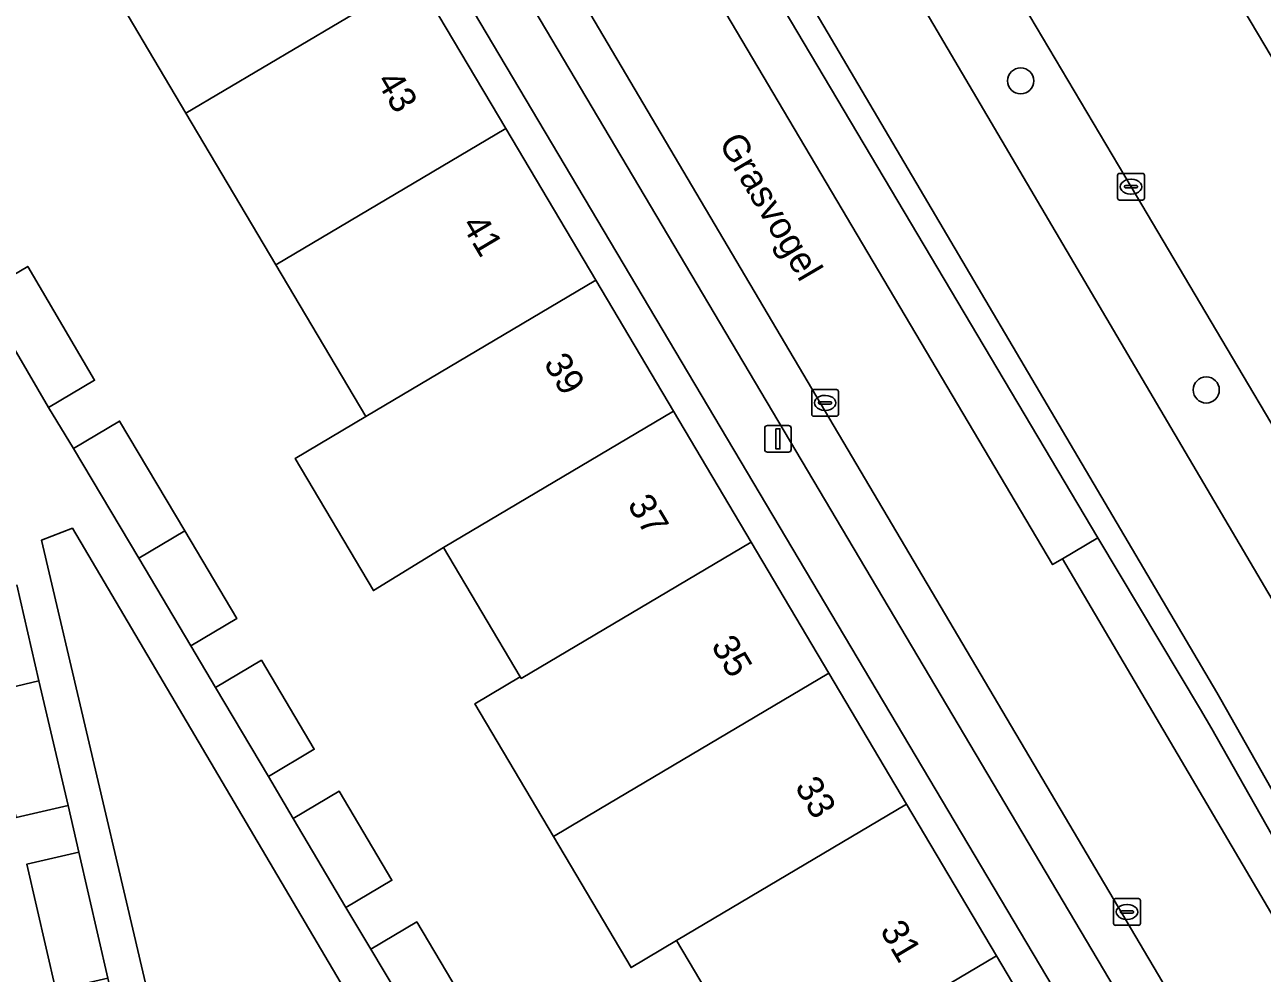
# Model space of a CAD drawing. Extents: x 156412 to 157779, y 382335 to 383768.
# Drawn here: x 156811.1 to 156857.41, y 383523.88 to 383559.38 of the extents above; entities that cross this region are included whole.
import ezdxf

# ---------------------------------------------------------------- set-up
doc = ezdxf.new("R2010")
doc.units = 0
for name, color, linetype in [('IMGEO_Berm_groen', 7, 'Continuous'), ('IMGEO_Boom', 7, 'Continuous'), ('IMGEO_Erf', 7, 'Continuous'), ('IMGEO_Fietspad_gesloten', 7, 'Continuous'), ('IMGEO_Groenvoorziening', 7, 'Continuous'), ('IMGEO_Haag', 7, 'Continuous'), ('IMGEO_Kolk', 7, 'Continuous'), ('IMGEO_Lichtmast', 7, 'Continuous'), ('IMGEO_Openbare_ruimte_label', 7, 'Continuous'), ('IMGEO_OVBaan_gesloten', 7, 'Continuous'), ('IMGEO_Pand', 7, 'Continuous'), ('IMGEO_Pand_nummerreeks', 7, 'Continuous'), ('IMGEO_Parkeervlak_open', 7, 'Continuous'), ('IMGEO_Rijbaan_lokaal_gesloten', 7, 'Continuous'), ('IMGEO_Voetpad_open', 7, 'Continuous')]:
    doc.layers.add(name, color=color, linetype=linetype)

msp = doc.modelspace()

# ---------------------------------------------------------------- linework, layer by layer
at = {"layer": 'IMGEO_Berm_groen'}
for points in [[(156861.927, 383537.422), (156852.502, 383553.317), (156842.549, 383570.096), (156833.596, 383585.118), (156824.647, 383600.159), (156814.578, 383617.063)], [(156828.532, 383587.236), (156842.401, 383563.988), (156858.858, 383536.047), (156862.888, 383528.83)], [(156853.772, 383570.245), (156848.538, 383579.107), (156846.173, 383577.697), (156857.989, 383557.797), (156867.444, 383541.91)], [(156855.52, 383533.027), (156855.107, 383533.758), (156851.257, 383540.179), (156849.931, 383539.391), (156858.967, 383524.062)], [(156884.543, 383422.944), (156884.326, 383423.903), (156884.275, 383424.125), (156866.82, 383499.811), (156866.18, 383502.592), (156864.666, 383509.198), (156863.948, 383512.313), (156863.183, 383515.418), (156862.371, 383518.51), (156861.46, 383521.425), (156860.315, 383524.256), (156858.943, 383526.985), (156857.754, 383529.083), (156855.52, 383533.027)]]:
    msp.add_lwpolyline(points, dxfattribs=at)
at = {"layer": 'IMGEO_Boom'}
for centre in [(156848.371, 383557.278), (156855.317, 383545.711)]:
    msp.add_circle(centre, 0.489, dxfattribs=at)
at = {"layer": 'IMGEO_Erf'}
for points in [[(156810.735, 383586.463), (156813.642, 383581.56), (156816.55, 383576.657), (156819.458, 383571.755), (156822.365, 383566.852), (156825.732, 383561.175), (156829.099, 383555.498), (156832.465, 383549.822), (156835.373, 383544.919), (156838.28, 383540.016), (156841.188, 383535.114), (156844.096, 383530.211), (156847.462, 383524.534), (156850.969, 383518.622), (156849.691, 383517.86), (156850.917, 383515.753), (156851.003, 383515.426), (156853.052, 383515.897), (156852.95, 383516.341), (156851.752, 383519.69), (156797.939, 383610.291)], [(156838.86, 383519.431), (156835.494, 383525.108), (156833.789, 383524.096), (156830.882, 383528.999), (156827.94, 383533.961), (156829.644, 383534.972), (156826.772, 383539.816), (156824.144, 383538.201), (156821.211, 383543.145), (156823.864, 383544.719), (156820.498, 383550.396), (156817.131, 383556.072), (156813.765, 383561.749)], [(156809.486, 383549.321), (156811.211, 383550.332), (156813.709, 383546.071), (156811.984, 383545.06), (156812.923, 383543.522), (156814.643, 383544.543), (156817.084, 383540.434), (156819.032, 383537.154), (156817.313, 383536.132), (156818.232, 383534.574), (156819.951, 383535.596), (156821.933, 383532.262), (156820.214, 383531.24), (156821.141, 383529.678), (156822.862, 383530.698), (156824.838, 383527.361), (156823.117, 383526.342), (156824.048, 383524.78), (156825.766, 383525.803), (156827.758, 383522.458)], [(156809.681, 383534.365), (156811.628, 383534.821), (156810.799, 383538.416)], [(156807.743, 383498.683), (156817.412, 383500.925), (156816.501, 383504.871), (156818.446, 383505.32), (156817.61, 383508.925), (156815.66, 383508.479), (156814.792, 383512.28), (156816.741, 383512.725), (156816.33, 383514.475), (156814.38, 383514.031), (156813.514, 383517.826), (156815.464, 383518.271), (156815.052, 383520.037), (156813.103, 383519.587), (156812.257, 383523.253), (156811.169, 383527.964), (156813.117, 383528.415), (156812.717, 383530.16), (156810.77, 383529.705)]]:
    msp.add_lwpolyline(points, dxfattribs=at)
msp.add_lwpolyline([(156811.727, 383540.095), (156815.195, 383525.326), (156819.294, 383507.789), (156820.229, 383503.788), (156822.836, 383504.397), (156829.856, 383506.038), (156827.638, 383515.528), (156812.88, 383540.536)], close=True, dxfattribs=at)
at = {"layer": 'IMGEO_Fietspad_gesloten'}
for points in [[(156862.888, 383528.83), (156858.858, 383536.047), (156842.401, 383563.988), (156828.532, 383587.236)], [(156825.447, 383585.463), (156839.413, 383562.05), (156855.71, 383534.393), (156855.857, 383534.133), (156858.484, 383529.496), (156859.674, 383527.395)]]:
    msp.add_lwpolyline(points, dxfattribs=at)
at = {"layer": 'IMGEO_Groenvoorziening'}
for points in [[(156805.896, 383613.754), (156812.75, 383602.314), (156815.542, 383598.343), (156816.185, 383598.689), (156819.306, 383594.099), (156822.343, 383588.978), (156823.661, 383586.788), (156829.777, 383576.441), (156839.004, 383560.807), (156851.257, 383540.179), (156855.107, 383533.758), (156855.52, 383533.027), (156857.754, 383529.083), (156858.943, 383526.985), (156860.315, 383524.256), (156861.46, 383521.425), (156862.371, 383518.51), (156863.183, 383515.418), (156863.948, 383512.313), (156864.666, 383509.198), (156866.18, 383502.592), (156866.82, 383499.811), (156884.275, 383424.125)], [(156859.674, 383527.395), (156858.484, 383529.496), (156855.857, 383534.133), (156855.71, 383534.393), (156839.413, 383562.05), (156825.447, 383585.463)]]:
    msp.add_lwpolyline(points, dxfattribs=at)
at = {"layer": 'IMGEO_Haag'}
for points in [[(156805.896, 383613.754), (156812.75, 383602.314), (156815.542, 383598.343), (156816.185, 383598.689), (156819.306, 383594.099), (156822.343, 383588.978), (156823.661, 383586.788), (156829.777, 383576.441), (156839.004, 383560.807), (156851.257, 383540.179), (156855.107, 383533.758), (156855.52, 383533.027), (156857.754, 383529.083), (156858.943, 383526.985), (156860.315, 383524.256), (156861.46, 383521.425), (156862.371, 383518.51), (156863.183, 383515.418), (156863.948, 383512.313), (156864.666, 383509.198), (156866.18, 383502.592), (156866.82, 383499.811), (156884.275, 383424.125)], [(156859.674, 383527.395), (156858.484, 383529.496), (156855.857, 383534.133), (156855.71, 383534.393), (156839.413, 383562.05), (156825.447, 383585.463)]]:
    msp.add_lwpolyline(points, dxfattribs=at)
at = {"layer": 'IMGEO_Kolk'}
for p, q in [((156852, 383552.89), (156852, 383553.742)), ((156852.075, 383553.816), (156852.927, 383553.816)), ((156852.488, 383553.596), (156852.513, 383553.596)), ((156853.001, 383553.742), (156853.001, 383552.89)), ((156852.259, 383553.31), (156852.259, 383553.322)), ((156852.697, 383553.273), (156852.299, 383553.273)), ((156852.302, 383553.359), (156852.7, 383553.359)), ((156852.743, 383553.322), (156852.743, 383553.31)), ((156852.927, 383552.816), (156852.075, 383552.816)), ((156852.511, 383553.036), (156852.486, 383553.036)), ((156840.549, 383544.801), (156840.549, 383545.653)), ((156840.624, 383545.727), (156841.476, 383545.727)), ((156841.55, 383545.653), (156841.55, 383544.801)), ((156840.808, 383545.221), (156840.808, 383545.233)), ((156840.851, 383545.27), (156841.249, 383545.27)), ((156841.037, 383545.507), (156841.062, 383545.507)), ((156841.292, 383545.233), (156841.292, 383545.221)), ((156841.476, 383544.727), (156840.624, 383544.727)), ((156841.246, 383545.184), (156840.848, 383545.184)), ((156841.06, 383544.947), (156841.035, 383544.947)), ((156851.925, 383526.676), (156852.777, 383526.676)), ((156851.85, 383525.75), (156851.85, 383526.602)), ((156852.152, 383526.219), (156852.55, 383526.219)), ((156852.338, 383526.456), (156852.363, 383526.456)), ((156852.851, 383526.602), (156852.851, 383525.75)), ((156852.109, 383526.17), (156852.109, 383526.182)), ((156852.547, 383526.133), (156852.149, 383526.133)), ((156852.361, 383525.896), (156852.336, 383525.896)), ((156852.593, 383526.182), (156852.593, 383526.17)), ((156852.777, 383525.676), (156851.925, 383525.676))]:
    msp.add_line(p, q, dxfattribs=at)
for points in [[(156852, 383552.89), (156852, 383553.742)], [(156852.075, 383553.816), (156852.927, 383553.816)], [(156853.001, 383553.742), (156853.001, 383552.89)], [(156852.927, 383552.816), (156852.075, 383552.816)], [(156840.549, 383544.801), (156840.549, 383545.653)], [(156840.624, 383545.727), (156841.476, 383545.727)], [(156841.55, 383545.653), (156841.55, 383544.801)], [(156841.476, 383544.727), (156840.624, 383544.727)], [(156851.925, 383526.676), (156852.777, 383526.676)], [(156851.85, 383525.75), (156851.85, 383526.602)], [(156852.851, 383526.602), (156852.851, 383525.75)], [(156852.777, 383525.676), (156851.925, 383525.676)]]:
    msp.add_lwpolyline(points, dxfattribs=at)
for centre, radius, start, end in [((156852.077, 383553.74), 0.0765, 91.552, 178.448), ((156852.077, 383553.74), 0.0765, 91.552, 178.448), ((156852.925, 383553.74), 0.0765, 1.552, 88.448), ((156852.925, 383553.74), 0.0765, 1.552, 88.448), ((156852.299, 383553.319), 0.0403, 85.8775, 175.7526), ((156852.296, 383553.309), 0.0366, 178.938, 274.7102), ((156852.7, 383553.316), 0.043, 264.8664, 352.4533), ((156852.704, 383553.321), 0.0386, 1.7309, 96.639), ((156852.077, 383552.892), 0.0765, 181.552, 268.448), ((156852.077, 383552.892), 0.0765, 181.552, 268.448), ((156852.925, 383552.892), 0.0765, 271.552, 358.448), ((156852.925, 383552.892), 0.0765, 271.552, 358.448), ((156840.626, 383545.651), 0.0765, 91.552, 178.448), ((156840.626, 383545.651), 0.0765, 91.552, 178.448), ((156841.474, 383545.651), 0.0765, 1.552, 88.448), ((156841.474, 383545.651), 0.0765, 1.552, 88.448), ((156840.848, 383545.23), 0.0403, 85.8775, 175.7526), ((156840.845, 383545.22), 0.0366, 178.938, 274.7102), ((156841.249, 383545.227), 0.043, 264.8664, 352.4533), ((156841.253, 383545.232), 0.0386, 1.7309, 96.639), ((156840.626, 383544.803), 0.0765, 181.552, 268.448), ((156840.626, 383544.803), 0.0765, 181.552, 268.448), ((156841.474, 383544.803), 0.0765, 271.552, 358.448), ((156841.474, 383544.803), 0.0765, 271.552, 358.448), ((156851.927, 383526.6), 0.0765, 91.552, 178.448), ((156851.927, 383526.6), 0.0765, 91.552, 178.448), ((156852.775, 383526.6), 0.0765, 1.552, 88.448), ((156852.775, 383526.6), 0.0765, 1.552, 88.448), ((156852.149, 383526.179), 0.0403, 85.8775, 175.7526), ((156852.554, 383526.181), 0.0386, 1.7309, 96.639), ((156851.927, 383525.752), 0.0765, 181.552, 268.448), ((156851.927, 383525.752), 0.0765, 181.552, 268.448), ((156852.146, 383526.169), 0.0366, 178.938, 274.7102), ((156852.55, 383526.176), 0.043, 264.8664, 352.4533), ((156852.775, 383525.752), 0.0765, 271.552, 358.448), ((156852.775, 383525.752), 0.0765, 271.552, 358.448)]:
    msp.add_arc(centre, radius, start, end, dxfattribs=at)
for centre, major_axis, ratio, start_param, end_param in [((156852.487, 383553.316), (-0.387, 0.002), 0.722429, 4.712389, 7.853982), ((156852.512, 383553.316), (-0.39, 0.002), 0.717154, 1.570796, 4.712389), ((156841.036, 383545.227), (-0.387, 0.002), 0.722429, 4.712389, 7.853982), ((156841.061, 383545.227), (-0.39, 0.002), 0.717154, 1.570796, 4.712389), ((156852.337, 383526.176), (-0.387, 0.002), 0.722429, 4.712389, 7.853982), ((156852.362, 383526.176), (-0.39, 0.002), 0.717154, 1.570796, 4.712389)]:
    msp.add_ellipse(centre, major_axis=major_axis, ratio=ratio, start_param=start_param, end_param=end_param, dxfattribs=at)
at = {"layer": 'IMGEO_Lichtmast'}
for p, q in [((156838.791, 383543.481), (156838.791, 383544.281)), ((156838.791, 383544.281), (156838.791, 383543.481)), ((156838.891, 383544.381), (156839.681, 383544.381)), ((156839.681, 383544.381), (156838.891, 383544.381)), ((156839.781, 383544.281), (156839.781, 383543.481)), ((156839.781, 383543.481), (156839.781, 383544.281)), ((156839.681, 383543.381), (156838.891, 383543.381)), ((156838.891, 383543.381), (156839.681, 383543.381))]:
    msp.add_line(p, q, dxfattribs=at)
msp.add_lwpolyline([(156839.211, 383544.256), (156839.361, 383544.256), (156839.361, 383543.506), (156839.211, 383543.506), (156839.211, 383544.256)], dxfattribs=at)
for centre, start, end in [((156838.891, 383544.281), 90, 180), ((156838.891, 383544.281), 90, 180), ((156839.681, 383544.281), 0, 90), ((156839.681, 383544.281), 360, 90), ((156838.891, 383543.481), 180, 270), ((156838.891, 383543.481), 180, 270), ((156839.681, 383543.481), 270, 0), ((156839.681, 383543.481), 270, 0)]:
    msp.add_arc(centre, 0.1, start, end, dxfattribs=at)
at = {"layer": 'IMGEO_OVBaan_gesloten'}
msp.add_lwpolyline([(156867.444, 383541.91), (156857.989, 383557.797), (156846.173, 383577.697), (156844.355, 383580.759), (156839.105, 383589.601), (156829.644, 383605.508), (156821.417, 383619.335), (156814.578, 383617.063), (156824.647, 383600.159), (156833.596, 383585.118), (156842.549, 383570.096), (156852.502, 383553.317), (156861.927, 383537.422)], dxfattribs=at)
at = {"layer": 'IMGEO_Pand'}
for points in [[(156825.732, 383561.175), (156822.365, 383566.852), (156813.765, 383561.749), (156817.131, 383556.072)], [(156825.732, 383561.175), (156817.131, 383556.072), (156820.498, 383550.396), (156829.099, 383555.498)], [(156823.864, 383544.719), (156832.465, 383549.822), (156829.099, 383555.498), (156820.498, 383550.396)], [(156813.709, 383546.071), (156811.211, 383550.332), (156809.486, 383549.321), (156811.984, 383545.06)], [(156835.373, 383544.919), (156832.465, 383549.822), (156823.864, 383544.719), (156821.211, 383543.145), (156824.144, 383538.201), (156826.772, 383539.816)], [(156838.28, 383540.016), (156835.373, 383544.919), (156826.772, 383539.816), (156829.644, 383534.972), (156829.679, 383534.913)], [(156814.643, 383544.543), (156812.923, 383543.522), (156815.364, 383539.413), (156817.084, 383540.434)], [(156817.084, 383540.434), (156815.364, 383539.413), (156817.313, 383536.132), (156819.032, 383537.154)], [(156841.188, 383535.114), (156838.28, 383540.016), (156829.679, 383534.913), (156829.644, 383534.972), (156827.94, 383533.961), (156830.882, 383528.999), (156832.586, 383530.01)], [(156818.232, 383534.574), (156820.214, 383531.24), (156821.933, 383532.262), (156819.951, 383535.596)], [(156844.096, 383530.211), (156841.188, 383535.114), (156832.586, 383530.01), (156830.882, 383528.999), (156833.789, 383524.096), (156835.494, 383525.108)], [(156811.628, 383534.821), (156809.681, 383534.365), (156810.77, 383529.705), (156812.717, 383530.16)], [(156822.862, 383530.698), (156821.141, 383529.678), (156823.117, 383526.342), (156824.838, 383527.361)], [(156838.86, 383519.431), (156847.462, 383524.534), (156844.096, 383530.211), (156835.494, 383525.108)], [(156813.117, 383528.415), (156811.169, 383527.964), (156812.257, 383523.253), (156814.205, 383523.703)], [(156827.758, 383522.458), (156825.766, 383525.803), (156824.048, 383524.78), (156826.04, 383521.435)], [(156838.86, 383519.431), (156842.418, 383513.429), (156845.807, 383515.443), (156846.424, 383514.374), (156851.003, 383515.426), (156850.917, 383515.753), (156849.691, 383517.86), (156850.969, 383518.622), (156847.462, 383524.534)]]:
    msp.add_lwpolyline(points, close=True, dxfattribs=at)
at = {"layer": 'IMGEO_Parkeervlak_open'}
msp.add_lwpolyline([(156854.832, 383521.621), (156808.513, 383599.937), (156801.203, 383612.163), (156799.76, 383611.336), (156805.801, 383601), (156853.212, 383521.079)], dxfattribs=at)
msp.add_lwpolyline([(156837.331, 383559.808), (156849.567, 383539.175), (156849.931, 383539.391), (156851.257, 383540.179), (156839.004, 383560.807), (156837.749, 383560.058)], close=True, dxfattribs=at)
at = {"layer": 'IMGEO_Rijbaan_lokaal_gesloten'}
for points in [[(156801.467, 383612.319), (156801.203, 383612.163), (156808.513, 383599.937), (156854.832, 383521.621)], [(156858.967, 383524.062), (156849.931, 383539.391), (156849.567, 383539.175), (156837.331, 383559.808), (156837.749, 383560.058), (156828.509, 383575.734), (156828.053, 383575.479), (156821.959, 383585.799)]]:
    msp.add_lwpolyline(points, dxfattribs=at)
at = {"layer": 'IMGEO_Voetpad_open'}
for points in [[(156853.212, 383521.079), (156805.801, 383601), (156799.76, 383611.336), (156797.939, 383610.291), (156851.752, 383519.69), (156852.95, 383516.341), (156853.052, 383515.897), (156853.384, 383514.459), (156876.388, 383414.72), (156876.797, 383413.293), (156877.821, 383408.811)], [(156826.04, 383521.435), (156824.048, 383524.78), (156823.117, 383526.342), (156821.141, 383529.678), (156820.214, 383531.24), (156818.232, 383534.574), (156817.313, 383536.132), (156815.364, 383539.413), (156812.923, 383543.522), (156811.984, 383545.06), (156809.486, 383549.321)], [(156810.799, 383538.416), (156811.628, 383534.821), (156812.717, 383530.16), (156813.117, 383528.415), (156814.205, 383523.703), (156815.052, 383520.037), (156815.464, 383518.271), (156816.33, 383514.475), (156816.741, 383512.725), (156817.61, 383508.925), (156818.446, 383505.32), (156818.873, 383503.47), (156819.357, 383501.374), (156817.412, 383500.925), (156807.743, 383498.683)]]:
    msp.add_lwpolyline(points, dxfattribs=at)
msp.add_lwpolyline([(156820.229, 383503.788), (156819.294, 383507.789), (156815.195, 383525.326), (156811.727, 383540.095), (156812.88, 383540.536), (156827.638, 383515.528), (156829.856, 383506.038), (156822.836, 383504.397)], close=True, dxfattribs=at)

# ---------------------------------------------------------------- texts
at = {"layer": 'IMGEO_Openbare_ruimte_label'}
msp.add_text('Grasvogel', height=1, rotation=300.4132, dxfattribs=at).set_placement((156837.05, 383554.958))
at = {"layer": 'IMGEO_Pand_nummerreeks'}
for s, rotation, p in [('43', 300.6709, (156824.232, 383557.276)), ('41', 300.6709, (156827.423, 383551.897)), ('39', 300.6702, (156830.498, 383546.712)), ('37', 300.6702, (156833.631, 383541.43)), ('35', 300.6702, (156836.763, 383536.148)), ('33', 300.6702, (156839.896, 383530.866)), ('31', 300.6709, (156843.085, 383525.487))]:
    msp.add_text(s, height=1, rotation=rotation, dxfattribs=at).set_placement(p)

doc.saveas('drawing.dxf')
